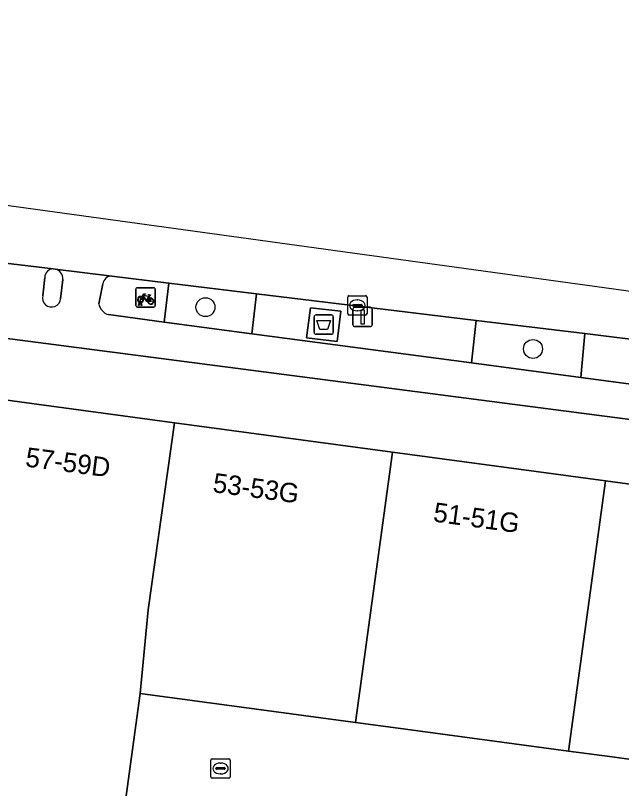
# Model space of a CAD drawing. Extents: x 160663 to 161506, y 382245 to 383291.
# Drawn here: x 160785.77 to 160817.06, y 383248.37 to 383288.26 of the extents above; entities that cross this region are included whole.
import ezdxf

# ---------------------------------------------------------------- set-up
doc = ezdxf.new("R2010")
doc.units = 0
for name, color, linetype in [('IMGEO_Afval_apart_plaats', 7, 'Continuous'), ('IMGEO_Berm_open', 7, 'Continuous'), ('IMGEO_Boom', 7, 'Continuous'), ('IMGEO_Erf', 7, 'Continuous'), ('IMGEO_Fietsenrek', 7, 'Continuous'), ('IMGEO_Fietspad_gesloten', 7, 'Continuous'), ('IMGEO_Groenvoorziening', 7, 'Continuous'), ('IMGEO_Kolk', 7, 'Continuous'), ('IMGEO_Lichtmast', 7, 'Continuous'), ('IMGEO_Pand', 7, 'Continuous'), ('IMGEO_Pand_nummerreeks', 7, 'Continuous'), ('IMGEO_Rijbaan_lokaal_gesloten', 7, 'Continuous'), ('IMGEO_Verkeerseiland_open', 7, 'Continuous'), ('IMGEO_Voetpad_gesloten', 7, 'Continuous'), ('IMGEO_Voetpad_open', 7, 'Continuous')]:
    doc.layers.add(name, color=color, linetype=linetype)

msp = doc.modelspace()

# ---------------------------------------------------------------- linework, layer by layer
at = {"layer": 'IMGEO_Afval_apart_plaats'}
for p, q in [((160801.292, 383272.812), (160802.082, 383272.812)), ((160802.082, 383272.812), (160801.292, 383272.812)), ((160801.192, 383271.912), (160801.192, 383272.712)), ((160801.192, 383272.712), (160801.192, 383271.912)), ((160802.182, 383272.712), (160802.182, 383271.912)), ((160802.182, 383271.912), (160802.182, 383272.712)), ((160802.082, 383271.812), (160801.292, 383271.812)), ((160801.292, 383271.812), (160802.082, 383271.812))]:
    msp.add_line(p, q, dxfattribs=at)
msp.add_lwpolyline([(160801.335, 383272.526), (160802.039, 383272.526), (160801.89, 383272.056), (160801.484, 383272.056), (160801.335, 383272.526)], dxfattribs=at)
for centre, start, end in [((160801.292, 383272.712), 90, 180), ((160801.292, 383272.712), 90, 180), ((160802.082, 383272.712), 0, 90), ((160802.082, 383272.712), 360, 90), ((160801.292, 383271.912), 180, 270), ((160801.292, 383271.912), 180, 270), ((160802.082, 383271.912), 270, 0), ((160802.082, 383271.912), 270, 0)]:
    msp.add_arc(centre, 0.1, start, end, dxfattribs=at)
at = {"layer": 'IMGEO_Berm_open'}
for points in [[(160793.692, 383274.45), (160790.757, 383274.806)], [(160790.292, 383274.414), (160790.08, 383273.383)], [(160790.578, 383272.824), (160793.458, 383272.441), (160793.692, 383274.45)]]:
    msp.add_lwpolyline(points, dxfattribs=at)
for points in [[(160809.55, 383272.527), (160798.216, 383273.901), (160797.983, 383271.839), (160809.317, 383270.332)], [(160802.386, 383271.442), (160800.793, 383271.633), (160801.003, 383273.179), (160802.565, 383273.002)], [(160827.23, 383270.288), (160818.756, 383271.41), (160815.172, 383271.845), (160814.961, 383269.581), (160826.971, 383267.984)]]:
    msp.add_lwpolyline(points, close=True, dxfattribs=at)
for centre, radius, start, end in [((160790.721, 383274.377), 0.43, 85.141, 175.1215), ((160790.763, 383273.49), 0.691, 188.9117, 254.4825)]:
    msp.add_arc(centre, radius, start, end, dxfattribs=at)
at = {"layer": 'IMGEO_Boom'}
for centre in [(160795.581, 383273.211), (160812.489, 383271.054)]:
    msp.add_circle(centre, 0.489, dxfattribs=at)
at = {"layer": 'IMGEO_Erf'}
msp.add_lwpolyline([(160836.327, 383247.348), (160825.326, 383248.825), (160818.534, 383249.737), (160816.578, 383250), (160814.324, 383250.303), (160805.265, 383251.519), (160803.323, 383251.78), (160792.22, 383253.271), (160791.772, 383250), (160789.293, 383231.893)], dxfattribs=at)
at = {"layer": 'IMGEO_Fietsenrek'}
for p, q in [((160791.992, 383273.291), (160791.992, 383274.132)), ((160791.992, 383274.132), (160791.992, 383273.291)), ((160792.067, 383274.216), (160792.908, 383274.216)), ((160792.908, 383274.216), (160792.067, 383274.216)), ((160792.992, 383274.141), (160792.992, 383273.3)), ((160792.992, 383273.3), (160792.992, 383274.141)), ((160792.679, 383273.765), (160792.715, 383273.67)), ((160792.917, 383273.216), (160792.076, 383273.216)), ((160792.076, 383273.216), (160792.917, 383273.216)), ((160792.119, 383273.3), (160792.158, 383273.46)), ((160792.153, 383273.3), (160792.119, 383273.3)), ((160792.188, 383273.448), (160792.153, 383273.3)), ((160792.23, 383273.472), (160792.229, 383273.476)), ((160792.271, 383273.3), (160792.237, 383273.442)), ((160792.261, 383273.483), (160792.262, 383273.476)), ((160792.269, 383273.446), (160792.304, 383273.3)), ((160792.304, 383273.3), (160792.271, 383273.3))]:
    msp.add_line(p, q, dxfattribs=at)
for points in [[(160792.326, 383273.69), (160792.274, 383273.6), (160792.234, 383273.575), (160792.235, 383273.622), (160792.29, 383273.716)], [(160792.305, 383273.742), (160792.4, 383273.906), (160792.486, 383273.892), (160792.488, 383273.883), (160792.432, 383273.872), (160792.405, 383273.827), (160792.661, 383273.786)], [(160792.601, 383273.498), (160792.551, 383273.498), (160792.36, 383273.749), (160792.341, 383273.717)], [(160792.648, 383273.761), (160792.391, 383273.802), (160792.374, 383273.773), (160792.541, 383273.553), (160792.648, 383273.761)], [(160792.696, 383273.663), (160792.666, 383273.74), (160792.557, 383273.522), (160792.6, 383273.522)], [(160792.63, 383273.522), (160792.75, 383273.521), (160792.706, 383273.635)], [(160792.726, 383273.642), (160792.781, 383273.497), (160792.631, 383273.497)], [(160792.661, 383273.786), (160792.686, 383273.835), (160792.68, 383273.839), (160792.657, 383273.843), (160792.645, 383273.85), (160792.644, 383273.853), (160792.646, 383273.858), (160792.741, 383273.843), (160792.743, 383273.833), (160792.733, 383273.82), (160792.721, 383273.814), (160792.707, 383273.82), (160792.679, 383273.765)]]:
    msp.add_lwpolyline(points, dxfattribs=at)
for centre, radius, start, end in [((160792.07, 383274.138), 0.0779, 92.4484, 184.2845), ((160792.07, 383274.138), 0.0779, 92.4484, 184.2845), ((160792.914, 383274.138), 0.0779, 2.4484, 94.2845), ((160792.914, 383274.138), 0.0779, 2.4484, 94.2845), ((160792.232, 383273.601), 0.159, 62.6766, 242.1369), ((160792.232, 383273.601), 0.129, 63.3192, 238.903), ((160792.232, 383273.601), 0.129, 283.6043, 43.4302), ((160792.232, 383273.601), 0.159, 283.5766, 46.6042), ((160792.759, 383273.517), 0.159, 113.3408, 178.3217), ((160792.759, 383273.517), 0.159, 187.0065, 105.7708), ((160792.759, 383273.517), 0.129, 113.923, 177.9556), ((160792.759, 383273.517), 0.129, 188.6715, 104.5883), ((160792.07, 383273.294), 0.0779, 182.4484, 274.2845), ((160792.07, 383273.294), 0.0779, 182.4484, 274.2845), ((160792.212, 383273.472), 0.0499, 12.8025, 158.6934), ((160792.232, 383273.601), 0.159, 253.9967, 271.7867), ((160792.212, 383273.472), 0.0174, 12.8025, 163.4502), ((160792.232, 383273.601), 0.129, 253.415, 269.0204), ((160792.914, 383273.294), 0.0779, 272.4484, 4.2845), ((160792.914, 383273.294), 0.0779, 272.4484, 4.2845)]:
    msp.add_arc(centre, radius, start, end, dxfattribs=at)
at = {"layer": 'IMGEO_Fietspad_gesloten'}
for points in [[(160749.571, 383275.838), (160772.375, 383273.271), (160826.897, 383266.189), (160865.807, 383260.226), (160871.952, 383259.299), (160876.01, 383258.649), (160907.21, 383254.866), (160915.937, 383253.784), (160972.356, 383246.078), (160977.609, 383245.36), (160998.315, 383242.532), (161054.596, 383234.67)], [(160787.715, 383275.191), (160784.806, 383275.536)], [(160790.757, 383274.806), (160787.829, 383275.177)], [(160787.181, 383273.804), (160787.29, 383274.748)], [(160788.22, 383274.641), (160788.105, 383273.643)], [(160790.08, 383273.383), (160790.292, 383274.414)], [(160850.573, 383264.439), (160832.69, 383267.191), (160831.127, 383267.431), (160826.971, 383267.984), (160814.961, 383269.581), (160809.317, 383270.332), (160797.983, 383271.839), (160793.458, 383272.441), (160790.578, 383272.824)]]:
    msp.add_lwpolyline(points, dxfattribs=at)
for centre, radius, start, end in [((160787.732, 383274.749), 0.442, 92.2651, 180.1109), ((160787.714, 383274.683), 0.508, 355.2985, 76.9213), ((160790.721, 383274.377), 0.43, 85.141, 175.1215), ((160787.637, 383273.687), 0.47, 165.5387, 354.6931), ((160790.763, 383273.49), 0.691, 188.9117, 254.4825)]:
    msp.add_arc(centre, radius, start, end, dxfattribs=at)
at = {"layer": 'IMGEO_Groenvoorziening'}
for points in [[(160798.216, 383273.901), (160793.692, 383274.45), (160793.458, 383272.441), (160797.983, 383271.839)], [(160815.172, 383271.845), (160809.55, 383272.527), (160809.317, 383270.332), (160814.961, 383269.581)]]:
    msp.add_lwpolyline(points, close=True, dxfattribs=at)
at = {"layer": 'IMGEO_Kolk'}
for p, q in [((160802.923, 383272.878), (160802.923, 383273.73)), ((160802.998, 383273.804), (160803.85, 383273.804)), ((160803.924, 383273.73), (160803.924, 383272.878)), ((160803.182, 383273.298), (160803.182, 383273.31)), ((160803.62, 383273.261), (160803.222, 383273.261)), ((160803.225, 383273.347), (160803.623, 383273.347)), ((160803.411, 383273.584), (160803.436, 383273.584)), ((160803.666, 383273.31), (160803.666, 383273.298)), ((160803.85, 383272.804), (160802.998, 383272.804)), ((160803.434, 383273.024), (160803.409, 383273.024)), ((160795.859, 383248.981), (160795.859, 383249.833)), ((160795.934, 383249.907), (160796.786, 383249.907)), ((160796.347, 383249.687), (160796.372, 383249.687)), ((160796.86, 383249.833), (160796.86, 383248.981)), ((160796.118, 383249.401), (160796.118, 383249.413)), ((160796.556, 383249.364), (160796.158, 383249.364)), ((160796.161, 383249.45), (160796.559, 383249.45)), ((160796.602, 383249.413), (160796.602, 383249.401)), ((160796.786, 383248.907), (160795.934, 383248.907)), ((160796.37, 383249.127), (160796.345, 383249.127))]:
    msp.add_line(p, q, dxfattribs=at)
for points in [[(160802.923, 383272.878), (160802.923, 383273.73)], [(160802.998, 383273.804), (160803.85, 383273.804)], [(160803.924, 383273.73), (160803.924, 383272.878)], [(160803.85, 383272.804), (160802.998, 383272.804)], [(160795.859, 383248.981), (160795.859, 383249.833)], [(160795.934, 383249.907), (160796.786, 383249.907)], [(160796.86, 383249.833), (160796.86, 383248.981)], [(160796.786, 383248.907), (160795.934, 383248.907)]]:
    msp.add_lwpolyline(points, dxfattribs=at)
for centre, radius, start, end in [((160803, 383273.728), 0.0765, 91.552, 178.448), ((160803, 383273.728), 0.0765, 91.552, 178.448), ((160803.848, 383273.728), 0.0765, 1.552, 88.448), ((160803.848, 383273.728), 0.0765, 1.552, 88.448), ((160803.222, 383273.307), 0.0403, 85.8775, 175.7526), ((160803.219, 383273.297), 0.0366, 178.938, 274.7102), ((160803.623, 383273.304), 0.043, 264.8664, 352.4533), ((160803.627, 383273.309), 0.0386, 1.7309, 96.639), ((160803, 383272.88), 0.0765, 181.552, 268.448), ((160803, 383272.88), 0.0765, 181.552, 268.448), ((160803.848, 383272.88), 0.0765, 271.552, 358.448), ((160803.848, 383272.88), 0.0765, 271.552, 358.448), ((160795.936, 383249.831), 0.0765, 91.552, 178.448), ((160795.936, 383249.831), 0.0765, 91.552, 178.448), ((160796.784, 383249.831), 0.0765, 1.552, 88.448), ((160796.784, 383249.831), 0.0765, 1.552, 88.448), ((160796.158, 383249.41), 0.0403, 85.8775, 175.7526), ((160796.155, 383249.4), 0.0366, 178.938, 274.7102), ((160796.559, 383249.407), 0.043, 264.8664, 352.4533), ((160796.563, 383249.412), 0.0386, 1.7309, 96.639), ((160795.936, 383248.983), 0.0765, 181.552, 268.448), ((160795.936, 383248.983), 0.0765, 181.552, 268.448), ((160796.784, 383248.983), 0.0765, 271.552, 358.448), ((160796.784, 383248.983), 0.0765, 271.552, 358.448)]:
    msp.add_arc(centre, radius, start, end, dxfattribs=at)
for centre, major_axis, ratio, start_param, end_param in [((160803.41, 383273.304), (-0.387, 0.002), 0.722429, 4.712389, 7.853982), ((160803.435, 383273.304), (-0.39, 0.002), 0.717154, 1.570796, 4.712389), ((160796.346, 383249.407), (-0.387, 0.002), 0.722429, 4.712389, 7.853982), ((160796.371, 383249.407), (-0.39, 0.002), 0.717154, 1.570796, 4.712389)]:
    msp.add_ellipse(centre, major_axis=major_axis, ratio=ratio, start_param=start_param, end_param=end_param, dxfattribs=at)
at = {"layer": 'IMGEO_Lichtmast'}
for p, q in [((160803.297, 383273.205), (160804.087, 383273.205)), ((160804.087, 383273.205), (160803.297, 383273.205)), ((160803.197, 383272.305), (160803.197, 383273.105)), ((160803.197, 383273.105), (160803.197, 383272.305)), ((160804.187, 383273.105), (160804.187, 383272.305)), ((160804.187, 383272.305), (160804.187, 383273.105)), ((160804.087, 383272.205), (160803.297, 383272.205)), ((160803.297, 383272.205), (160804.087, 383272.205))]:
    msp.add_line(p, q, dxfattribs=at)
msp.add_lwpolyline([(160803.617, 383273.08), (160803.767, 383273.08), (160803.767, 383272.33), (160803.617, 383272.33), (160803.617, 383273.08)], dxfattribs=at)
for centre, start, end in [((160803.297, 383273.105), 90, 180), ((160803.297, 383273.105), 90, 180), ((160804.087, 383273.105), 0, 90), ((160804.087, 383273.105), 360, 90), ((160803.297, 383272.305), 180, 270), ((160803.297, 383272.305), 180, 270), ((160804.087, 383272.305), 270, 0), ((160804.087, 383272.305), 270, 0)]:
    msp.add_arc(centre, 0.1, start, end, dxfattribs=at)
at = {"layer": 'IMGEO_Pand'}
for points in [[(160791.772, 383250), (160792.22, 383253.271), (160792.632, 383257.6), (160793.991, 383267.24), (160784.949, 383268.46), (160782.761, 383252.806), (160782.44, 383250), (160781.412, 383243.828), (160779.982, 383233.179), (160789.293, 383231.893)], [(160793.991, 383267.24), (160792.632, 383257.6), (160792.22, 383253.271), (160803.323, 383251.78), (160805.23, 383265.724)], [(160814.324, 383250.303), (160816.231, 383264.24), (160805.23, 383265.724), (160803.323, 383251.78), (160805.265, 383251.519)], [(160814.324, 383250.303), (160816.578, 383250), (160818.534, 383249.737), (160825.326, 383248.825), (160827.231, 383262.757), (160816.231, 383264.24)]]:
    msp.add_lwpolyline(points, close=True, dxfattribs=at)
at = {"layer": 'IMGEO_Rijbaan_lokaal_gesloten'}
for points in [[(160896.852, 383263.09), (160789.689, 383277.854), (160760.039, 383281.939), (160749.307, 383283.418), (160711.318, 383288.264), (160711.312, 383287.33), (160715.419, 383286.99), (160715.607, 383286.974), (160720.29, 383286.426), (160726.296, 383285.597)], [(160766.303, 383277.669), (160770.217, 383277.218), (160776.779, 383276.461), (160784.806, 383275.536), (160787.715, 383275.191), (160787.829, 383275.177), (160790.757, 383274.806), (160793.692, 383274.45), (160798.216, 383273.901), (160809.55, 383272.527), (160815.172, 383271.845), (160818.756, 383271.41), (160827.23, 383270.288), (160832.959, 383269.529), (160844.144, 383267.979), (160850.949, 383267.047), (160856.311, 383266.312), (160862.548, 383265.458), (160878.331, 383263.145), (160896.51, 383260.689), (160896.612, 383261.407), (160896.852, 383263.09)]]:
    msp.add_lwpolyline(points, dxfattribs=at)
at = {"layer": 'IMGEO_Verkeerseiland_open'}
for points in [[(160787.829, 383275.177), (160787.715, 383275.191)], [(160787.29, 383274.748), (160787.181, 383273.804)], [(160788.105, 383273.643), (160788.22, 383274.641)]]:
    msp.add_lwpolyline(points, dxfattribs=at)
for centre, radius, start, end in [((160787.732, 383274.749), 0.442, 92.2651, 180.1109), ((160787.714, 383274.683), 0.508, 355.2985, 76.9213), ((160787.637, 383273.687), 0.47, 165.5387, 354.6931)]:
    msp.add_arc(centre, radius, start, end, dxfattribs=at)
at = {"layer": 'IMGEO_Voetpad_gesloten'}
msp.add_lwpolyline([(160802.565, 383273.002), (160801.003, 383273.179), (160800.793, 383271.633), (160802.386, 383271.442)], close=True, dxfattribs=at)
at = {"layer": 'IMGEO_Voetpad_open'}
for points in [[(160718.097, 383268.406), (160734.679, 383272.794), (160736.27, 383273.143), (160740.76, 383273.645), (160745.129, 383273.831), (160758.097, 383272.082), (160767.039, 383270.875), (160775.87, 383269.684), (160784.949, 383268.46), (160793.991, 383267.24), (160805.23, 383265.724), (160816.231, 383264.24), (160827.231, 383262.757), (160838.231, 383261.273), (160844.135, 383260.477), (160851.794, 383259.444), (160860.248, 383258.284), (160861.217, 383258.166), (160867.042, 383256.762), (160867.218, 383258.027)], [(160865.807, 383260.226), (160826.897, 383266.189), (160772.375, 383273.271)]]:
    msp.add_lwpolyline(points, dxfattribs=at)

# ---------------------------------------------------------------- texts
at = {"layer": 'IMGEO_Pand_nummerreeks'}
for s, rotation, p in [('57-59D', 352.5974, (160786.25, 383264.993)), ('53-53G', 352.4291, (160795.92, 383263.67)), ('51-51G', 352.2514, (160807.302, 383262.153))]:
    msp.add_text(s, height=1, rotation=rotation, dxfattribs=at).set_placement(p)

doc.saveas('drawing.dxf')
